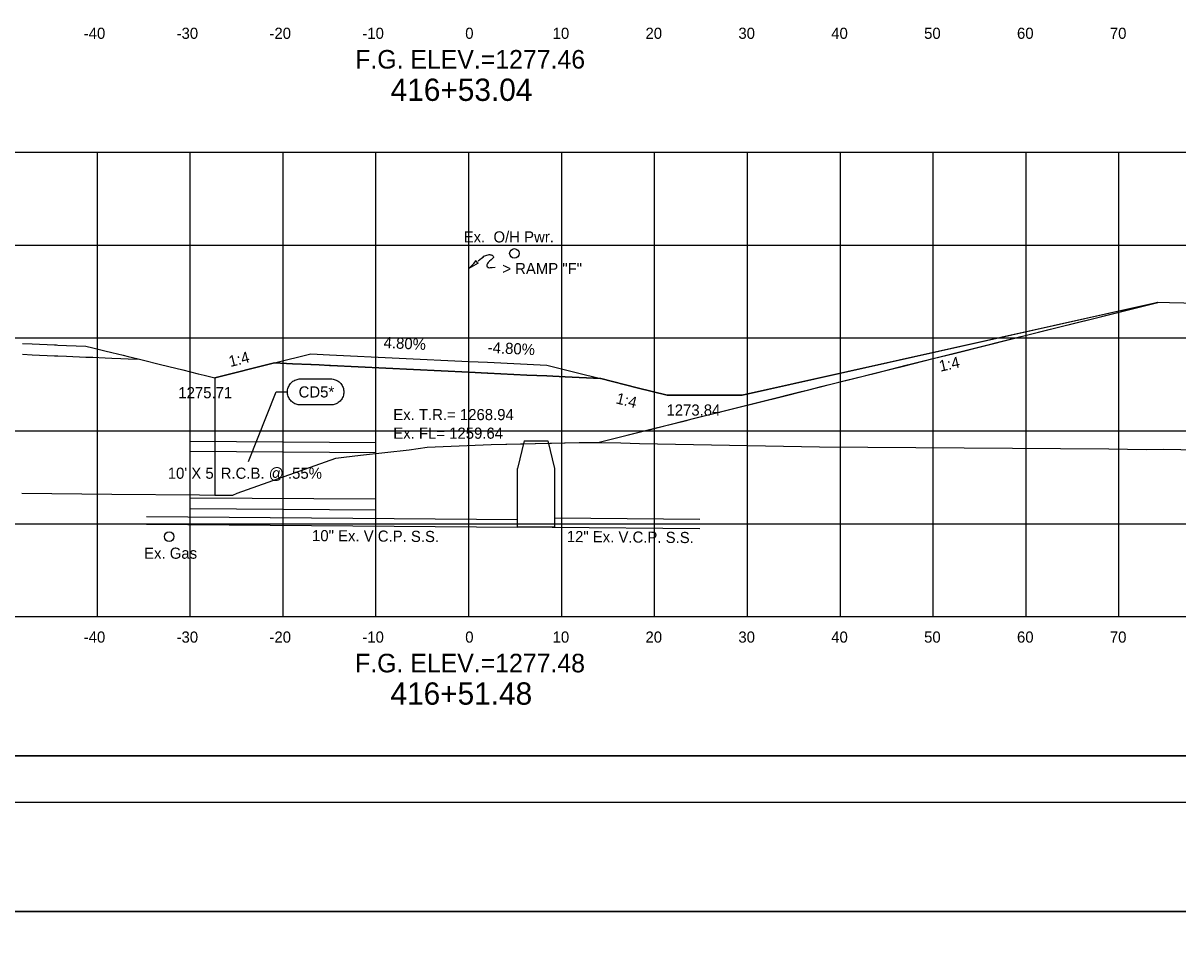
# Model space of a CAD drawing. Extents: x 2148105 to 2149976, y 144169 to 149705.
# Drawn here: x 2148365.3 to 2148489.7, y 148021 to 148120.8 of the extents above; entities that cross this region are included whole.
import ezdxf

# ---------------------------------------------------------------- set-up
doc = ezdxf.new("R2010")
doc.units = 0
for name, color, linetype in [('Bridge M-Header', 7, 'Continuous'), ('Default', 7, 'Continuous'), ('INR_Tracking', 7, 'Continuous'), ('Ph1-PR-Ramp SF3 Rev-Curb', 7, 'Continuous'), ('PH1a-2-RampC', 7, 'Continuous'), ('PH1a-PR-DividingStrip', 7, 'Continuous'), ('PH1a-PR-ServRd', 7, 'Continuous'), ('PH2-PR-Barrier', 7, 'Continuous'), ('PR-ApproachSlab', 7, 'Continuous'), ('PR-CantileverSign', 7, 'Continuous'), ('PR-SHLDR-RMP-H', 7, 'Continuous'), ('PR_Align_Ramp_E', 7, 'Continuous'), ('PR_Align_Ramp_J', 7, 'Continuous'), ('PR_Storm_Channel', 7, 'Continuous'), ('PR_Storm_Conc_Box_PH1B', 7, 'Continuous'), ('PR_Storm_Conc_Pipe', 7, 'Continuous'), ('PR_Storm_Conc_Pipe_PH1B', 7, 'Continuous'), ('PR_Storm_Inlet_CICI_PH1B', 7, 'Continuous'), ('PR_Storm_Junction_Box_PH1A', 7, 'Continuous'), ('PR_Storm_Junction_Box_PH1B', 7, 'Continuous'), ('PR_Storm_MH_PH1B', 7, 'Continuous'), ('PR_Storm_Standard_Median_Drain_PH1B', 7, 'Continuous'), ('PR_Storm_Txt_PH1B', 7, 'Continuous'), ('TopCut', 7, 'Continuous'), ('TOPO_DRAIN_Structure', 7, 'Continuous')]:
    doc.layers.add(name, color=color, linetype=linetype)

# ---------------------------------------------------------------- blocks, each defined once
blk = doc.blocks.new('POINT_DISPLAY')
at = {"layer": 'Default'}
blk.add_line((0, 0), (0, 0), dxfattribs=at)

msp = doc.modelspace()

# ---------------------------------------------------------------- linework, layer by layer
at = {"layer": 'INR_Tracking'}
msp.add_lwpolyline([(2148385.97, 148082.62), (2148392.38, 148084.22), (2148392.41, 148084.23), (2148394.33, 148084.14), (2148396.31, 148084.04), (2148396.32, 148084.04), (2148396.33, 148084.04), (2148397.2, 148084), (2148398.32, 148083.95), (2148398.42, 148083.94), (2148413.32, 148083.22), (2148413.33, 148083.22), (2148415.32, 148083.13), (2148415.35, 148083.13), (2148419.58, 148082.92), (2148421.7, 148082.82), (2148421.71, 148082.82), (2148423.69, 148082.73), (2148423.7, 148082.73), (2148427.48, 148082.54), (2148427.5, 148082.54), (2148427.53, 148082.53), (2148431.45, 148081.55), (2148434.68, 148080.75), (2148442.68, 148080.75), (2148442.69, 148080.75), (2148442.74, 148080.76), (2148487.52, 148090.75)], dxfattribs=at)
at = {"layer": 'Ph1-PR-Ramp SF3 Rev-Curb'}
for points in [[(2148383.32, 148075.8), (2148403.32, 148075.67)], [(2148383.32, 148074.71), (2148403.32, 148074.59)], [(2148383.32, 148069.71), (2148403.32, 148069.59)], [(2148383.32, 148068.55), (2148403.32, 148068.42)]]:
    msp.add_lwpolyline(points, dxfattribs=at)
at = {"layer": 'PH1a-2-RampC'}
msp.add_lwpolyline([(2148395.19, 148082.5), (2148398.46, 148082.5), (2148398.58, 148082.5), (2148398.7, 148082.48), (2148398.82, 148082.45), (2148398.93, 148082.42), (2148399.05, 148082.37), (2148399.16, 148082.31), (2148399.26, 148082.25), (2148399.36, 148082.17), (2148399.45, 148082.09), (2148399.53, 148082), (2148399.6, 148081.9), (2148399.67, 148081.8), (2148399.72, 148081.69), (2148399.77, 148081.58), (2148399.81, 148081.46), (2148399.83, 148081.34), (2148399.85, 148081.22), (2148399.86, 148081.1), (2148399.86, 148081.1), (2148399.85, 148080.98), (2148399.83, 148080.86), (2148399.81, 148080.74), (2148399.77, 148080.62), (2148399.72, 148080.51), (2148399.67, 148080.4), (2148399.6, 148080.3), (2148399.53, 148080.2), (2148399.45, 148080.11), (2148399.36, 148080.03), (2148399.26, 148079.95), (2148399.16, 148079.89), (2148399.05, 148079.83), (2148398.93, 148079.79), (2148398.82, 148079.75), (2148398.7, 148079.72), (2148398.58, 148079.71), (2148398.46, 148079.7), (2148395.19, 148079.7), (2148395.06, 148079.71), (2148394.94, 148079.72), (2148394.82, 148079.75), (2148394.71, 148079.79), (2148394.59, 148079.83), (2148394.49, 148079.89), (2148394.38, 148079.95), (2148394.29, 148080.03), (2148394.2, 148080.11), (2148394.11, 148080.2), (2148394.04, 148080.3), (2148393.97, 148080.4), (2148393.92, 148080.51), (2148393.87, 148080.62), (2148393.83, 148080.74), (2148393.81, 148080.86), (2148393.79, 148080.98), (2148393.79, 148081.1), (2148393.79, 148081.1), (2148393.79, 148081.22), (2148393.81, 148081.34), (2148393.83, 148081.46), (2148393.87, 148081.58), (2148393.92, 148081.69), (2148393.97, 148081.8), (2148394.04, 148081.9), (2148394.11, 148082), (2148394.2, 148082.09), (2148394.29, 148082.17), (2148394.38, 148082.25), (2148394.49, 148082.31), (2148394.59, 148082.37), (2148394.71, 148082.42), (2148394.82, 148082.45), (2148394.94, 148082.48), (2148395.06, 148082.5)], close=True, dxfattribs=at)
msp.add_lwpolyline([(2148389.6, 148073.6), (2148392.59, 148081.1), (2148393.79, 148081.1)], dxfattribs=at)
at = {"layer": 'PH1a-PR-ServRd'}
msp.add_lwpolyline([(2148570.82, 148041.91), (2148255.82, 148041.91), (2148255.82, 148251.91), (2148570.82, 148251.91)], close=True, dxfattribs=at)
at = {"layer": 'PH2-PR-Barrier'}
msp.add_line((2148413.32, 148084.39), (2148413.32, 148094.39), dxfattribs=at)
for points in [[(2148413.32, 148094.39), (2148413.84, 148094.94), (2148414.1, 148095.25), (2148414.18, 148095.08), (2148414.32, 148094.97), (2148413.32, 148094.39)], [(2148414.33, 148095.2), (2148414.69, 148095.49), (2148414.85, 148095.62), (2148414.94, 148095.7), (2148415.04, 148095.75), (2148415.14, 148095.8), (2148415.26, 148095.84), (2148415.39, 148095.87), (2148415.49, 148095.88), (2148415.57, 148095.88), (2148415.65, 148095.87), (2148415.72, 148095.86), (2148415.78, 148095.84), (2148415.83, 148095.82), (2148415.87, 148095.79), (2148415.91, 148095.76), (2148415.95, 148095.72), (2148415.98, 148095.66), (2148415.97, 148095.6), (2148415.96, 148095.57), (2148415.91, 148095.5), (2148415.72, 148095.33), (2148415.53, 148095.17), (2148415.46, 148095.1), (2148415.39, 148095.02), (2148415.33, 148094.93), (2148415.29, 148094.86), (2148415.25, 148094.78), (2148415.25, 148094.7), (2148415.27, 148094.61), (2148415.31, 148094.55), (2148415.36, 148094.51), (2148415.42, 148094.49), (2148415.53, 148094.47), (2148415.66, 148094.48), (2148415.82, 148094.49), (2148416.15, 148094.53)]]:
    msp.add_lwpolyline(points, dxfattribs=at)
at = {"layer": 'PR-ApproachSlab'}
msp.add_lwpolyline([(2148427.19, 148075.65), (2148432.24, 148076.91), (2148432.74, 148077.03), (2148434.95, 148077.59), (2148437.91, 148078.33), (2148438.96, 148078.59), (2148443.54, 148079.74), (2148445.13, 148080.14), (2148449.11, 148081.13), (2148449.92, 148081.34), (2148451.25, 148081.67), (2148454.64, 148082.52), (2148457.31, 148083.18), (2148460.13, 148083.89), (2148463.32, 148084.69), (2148465.57, 148085.25), (2148469.28, 148086.18), (2148473.79, 148087.31), (2148475.19, 148087.66), (2148480.32, 148088.94), (2148481.06, 148089.13), (2148486.78, 148090.56), (2148486.86, 148090.58), (2148487.52, 148090.75), (2148488.76, 148090.73), (2148491.85, 148090.67)], dxfattribs=at)
at = {"layer": 'PR-CantileverSign'}
for q in [(2148418.54, 148072.85), (2148421.81, 148075.85)]:
    msp.add_line((2148419.27, 148075.85), q, dxfattribs=at)
for points in [[(2148421.81, 148075.85), (2148422.54, 148072.85)], [(2148422.54, 148072.85), (2148422.54, 148066.55), (2148420.54, 148066.55), (2148418.54, 148066.55), (2148418.54, 148072.85)]]:
    msp.add_lwpolyline(points, dxfattribs=at)
at = {"layer": 'PR-SHLDR-RMP-H'}
msp.add_lwpolyline([(2148427.19, 148075.65), (2148433.34, 148077.19), (2148434.1, 148077.38), (2148436.76, 148078.04), (2148437.23, 148078.16), (2148440.85, 148079.06), (2148441.85, 148079.31), (2148447.08, 148080.62), (2148449.51, 148081.23), (2148453.85, 148082.32), (2148457.1, 148083.13), (2148460.56, 148084), (2148464.61, 148085.01), (2148467.2, 148085.66), (2148472.04, 148086.87), (2148473.79, 148087.31), (2148479.4, 148088.71), (2148480.32, 148088.94), (2148486.69, 148090.54), (2148486.78, 148090.56), (2148487.52, 148090.75), (2148488.76, 148090.73), (2148491.85, 148090.67)], dxfattribs=at)
at = {"layer": 'PR_Align_Ramp_E'}
for points in [[(2148219.95, 148265.16), (2148579.95, 148265.16), (2148579.95, 148025.16), (2148219.95, 148025.16)], [(2148219.95, 148025.16), (2148579.95, 148025.16), (2148579.95, 147785.16), (2148219.95, 147785.16)]]:
    msp.add_lwpolyline(points, close=True, dxfattribs=at)
at = {"layer": 'PR_Align_Ramp_J'}
msp.add_lwpolyline([(2148236.32, 148256.91), (2148576.32, 148256.91), (2148576.32, 148036.91), (2148236.32, 148036.91)], close=True, dxfattribs=at)
at = {"layer": 'PR_Storm_Channel'}
msp.add_lwpolyline([(2148392.41, 148084.23), (2148396.32, 148085.21), (2148398.32, 148085.11), (2148413.32, 148084.39), (2148415.32, 148084.29), (2148421.71, 148083.99), (2148425.01, 148083.16), (2148427.5, 148082.54)], dxfattribs=at)
at = {"layer": 'PR_Storm_Conc_Box_PH1B'}
for p, q in [((2148263.32, 148106.91), (2148563.32, 148106.91)), ((2148373.32, 148056.91), (2148373.32, 148106.91)), ((2148383.32, 148056.91), (2148383.32, 148106.91)), ((2148393.32, 148056.91), (2148393.32, 148106.91)), ((2148403.32, 148056.91), (2148403.32, 148106.91)), ((2148413.32, 148056.91), (2148413.32, 148106.91)), ((2148423.32, 148056.91), (2148423.32, 148106.91)), ((2148433.32, 148056.91), (2148433.32, 148106.91)), ((2148443.32, 148056.91), (2148443.32, 148106.91)), ((2148453.32, 148056.91), (2148453.32, 148106.91)), ((2148463.32, 148056.91), (2148463.32, 148106.91)), ((2148473.32, 148056.91), (2148473.32, 148106.91)), ((2148483.32, 148056.91), (2148483.32, 148106.91)), ((2148263.32, 148096.91), (2148563.32, 148096.91)), ((2148263.32, 148086.91), (2148563.32, 148086.91)), ((2148263.32, 148076.91), (2148563.32, 148076.91)), ((2148263.32, 148066.91), (2148563.32, 148066.91)), ((2148263.32, 148056.91), (2148563.32, 148056.91))]:
    msp.add_line(p, q, dxfattribs=at)
at = {"layer": 'PR_Storm_Conc_Pipe'}
msp.add_lwpolyline([(2148365.27, 148085.15), (2148366.31, 148085.11), (2148368.69, 148085), (2148368.83, 148085), (2148369.06, 148084.99), (2148370.01, 148084.95), (2148372.09, 148084.86), (2148372.36, 148084.85), (2148372.84, 148084.83), (2148374.15, 148084.77), (2148374.86, 148084.74), (2148375.83, 148084.7), (2148376.62, 148084.66), (2148377.86, 148084.61), (2148380.41, 148083.99), (2148380.6, 148083.94), (2148381.02, 148083.83), (2148382.51, 148083.47), (2148384.19, 148083.06), (2148384.81, 148082.91), (2148385.97, 148082.62)], dxfattribs=at)
at = {"layer": 'PR_Storm_Conc_Pipe_PH1B'}
msp.add_lwpolyline([(2148255.82, 148041.91), (2148570.82, 148041.91), (2148570.82, 148251.91), (2148255.82, 148251.91)], close=True, dxfattribs=at)
msp.add_lwpolyline([(2148255.82, 148041.91), (2148570.82, 148041.91), (2148570.82, 148251.91), (2148255.82, 148251.91)], close=True, dxfattribs=at)
at = {"layer": 'PR_Storm_Inlet_CICI_PH1B'}
msp.add_lwpolyline([(2148365.17, 148070.2), (2148374.86, 148070.1), (2148384.31, 148070.01), (2148387.92, 148070), (2148388.39, 148070.21), (2148399.01, 148073.97), (2148399.85, 148074.07), (2148401.67, 148074.29), (2148406.89, 148074.87), (2148408.83, 148075.17), (2148415.73, 148075.43), (2148425.21, 148075.66), (2148429.7, 148075.63), (2148431.71, 148075.56), (2148451.07, 148075.18), (2148482.23, 148074.96), (2148486.25, 148074.92), (2148488.16, 148074.93), (2148493.6, 148074.82)], dxfattribs=at)
at = {"layer": 'PR_Storm_Junction_Box_PH1A'}
for centre in [(2148418.23, 148096.01), (2148381.05, 148065.52)]:
    msp.add_circle(centre, 0.516, dxfattribs=at)
at = {"layer": 'PR_Storm_Standard_Median_Drain_PH1B'}
msp.add_line((2148263.32, 148056.91), (2148563.32, 148056.91), dxfattribs=at)
at = {"layer": 'PR_Storm_Txt_PH1B'}
msp.add_lwpolyline([(2148365.27, 148086.32), (2148366.31, 148086.27), (2148368.69, 148086.17), (2148368.92, 148086.16), (2148369.06, 148086.15), (2148370.01, 148086.11), (2148372.09, 148086.02), (2148372.84, 148085.84), (2148374.14, 148085.52), (2148374.86, 148085.35), (2148376.08, 148085.05), (2148376.62, 148084.91), (2148377.11, 148084.79), (2148377.86, 148084.61)], dxfattribs=at)
at = {"layer": 'TopCut'}
msp.add_lwpolyline([(2148385.97, 148082.62), (2148385.97, 148070), (2148387.92, 148070), (2148388.39, 148070.21), (2148399.01, 148073.97), (2148399.85, 148074.07), (2148401.67, 148074.29), (2148406.89, 148074.87), (2148408.83, 148075.17), (2148415.73, 148075.43), (2148419.08, 148075.51), (2148420.5, 148075.55), (2148422.22, 148075.59), (2148425.21, 148075.66), (2148427.15, 148075.65), (2148427.19, 148075.65), (2148433.34, 148077.19), (2148434.1, 148077.38), (2148436.76, 148078.04), (2148437.23, 148078.16), (2148440.85, 148079.06), (2148441.85, 148079.31), (2148447.08, 148080.62), (2148449.51, 148081.23), (2148453.85, 148082.32), (2148457.1, 148083.13), (2148460.56, 148084), (2148464.61, 148085.01), (2148467.2, 148085.66), (2148472.04, 148086.87), (2148473.79, 148087.31), (2148479.4, 148088.71), (2148480.32, 148088.94), (2148486.69, 148090.54), (2148486.78, 148090.56), (2148487.51, 148090.74), (2148442.74, 148080.76), (2148442.69, 148080.75), (2148442.68, 148080.75), (2148434.68, 148080.75), (2148431.45, 148081.55), (2148427.53, 148082.53), (2148427.5, 148082.54), (2148427.48, 148082.54), (2148423.7, 148082.73), (2148423.69, 148082.73), (2148421.71, 148082.82), (2148421.7, 148082.82), (2148419.58, 148082.92), (2148415.35, 148083.13), (2148415.32, 148083.13), (2148413.33, 148083.22), (2148413.32, 148083.22), (2148398.42, 148083.94), (2148398.32, 148083.95), (2148397.2, 148084), (2148396.33, 148084.04), (2148396.32, 148084.04), (2148396.31, 148084.04), (2148394.33, 148084.14), (2148392.41, 148084.23), (2148392.38, 148084.22)], close=True, dxfattribs=at)
at = {"layer": 'TOPO_DRAIN_Structure'}
for p, q in [((2148378.61, 148067.7), (2148418.6, 148067.38)), ((2148422.54, 148067.54), (2148438.18, 148067.41)), ((2148378.61, 148066.86), (2148418.6, 148066.55)), ((2148422.29, 148066.55), (2148438.18, 148066.41))]:
    msp.add_line(p, q, dxfattribs=at)

# ---------------------------------------------------------------- block references
at = {"layer": 'PR_Storm_Conc_Pipe_PH1B', "xscale": 10, "yscale": 10}
for p in [(2148398.32, 148085.11), (2148398.32, 148085.11), (2148415.32, 148084.29), (2148415.32, 148084.29), (2148421.71, 148083.99), (2148421.71, 148083.99)]:
    msp.add_blockref('POINT_DISPLAY', p, dxfattribs=at)

# ---------------------------------------------------------------- texts
at = {"layer": 'Bridge M-Header'}
for s, p in [('4.80%', (2148404.12, 148085.83)), ('-4.80%', (2148415.33, 148085.3))]:
    msp.add_text(s, height=1.2, rotation=357.2505, dxfattribs=at).set_placement(p)
at = {"layer": 'PH1a-2-RampC'}
for s, p in [('1275.71', (2148382.04, 148080.42)), ('CD5*', (2148394.99, 148080.5)), ('1273.84', (2148434.6, 148078.55)), ("10' X 5' R.C.B. @ .55%", (2148380.9, 148071.75))]:
    msp.add_text(s, height=1.2, dxfattribs=at).set_placement(p)
at = {"layer": 'PH1a-PR-DividingStrip'}
for rotation, p in [(14.0333, (2148387.63, 148083.77)), (12.5747, (2148464.09, 148083.27)), (345.965, (2148429.08, 148079.88))]:
    msp.add_text('1:4', height=1.2, rotation=rotation, dxfattribs=at).set_placement(p)
at = {"layer": 'PH2-PR-Barrier'}
msp.add_text('> RAMP "F"', height=1.2, rotation=360, dxfattribs=at).set_placement((2148416.92, 148093.78))
at = {"layer": 'PR_Storm_Junction_Box_PH1A'}
for s, rotation, p in [('Ex.  O/H Pwr.', 360, (2148412.76, 148097.19)), ('10" Ex. V.C.P. S.S.', 359.5461, (2148396.43, 148065.04)), ('12" Ex. V.C.P. S.S.', 359.5047, (2148423.86, 148064.94)), ('Ex. Gas', 360, (2148378.35, 148063.14))]:
    msp.add_text(s, height=1.2, rotation=rotation, dxfattribs=at).set_placement(p)
for s, p in [('Ex. T.R.= 1268.94', (2148405.18, 148078.06)), ('Ex. FL= 1259.64', (2148405.18, 148076.06))]:
    msp.add_text(s, height=1.2, dxfattribs=at).set_placement(p)
at = {"layer": 'PR_Storm_Junction_Box_PH1B'}
for s, p in [('416+53.04', (2148404.9, 148112.43)), ('416+51.48', (2148404.88, 148047.43))]:
    msp.add_text(s, height=2.4, dxfattribs=at).set_placement(p)
at = {"layer": 'PR_Storm_MH_PH1B'}
for s, height, p in [('-40', 1.2, (2148371.85, 148119.11)), ('-30', 1.2, (2148381.85, 148119.11)), ('-20', 1.2, (2148391.85, 148119.11)), ('-10', 1.2, (2148401.85, 148119.11)), ('0', 1.2, (2148412.93, 148119.11)), ('10', 1.2, (2148422.34, 148119.11)), ('20', 1.2, (2148432.34, 148119.11)), ('30', 1.2, (2148442.34, 148119.11)), ('40', 1.2, (2148452.34, 148119.11)), ('50', 1.2, (2148462.34, 148119.11)), ('60', 1.2, (2148472.34, 148119.11)), ('70', 1.2, (2148482.34, 148119.11)), ('F.G. ELEV.=1277.46', 2, (2148401.08, 148115.91)), ('-40', 1.2, (2148371.85, 148054.11)), ('-30', 1.2, (2148381.85, 148054.11)), ('-20', 1.2, (2148391.85, 148054.11)), ('-10', 1.2, (2148401.85, 148054.11)), ('0', 1.2, (2148412.93, 148054.11)), ('10', 1.2, (2148422.34, 148054.11)), ('20', 1.2, (2148432.34, 148054.11)), ('30', 1.2, (2148442.34, 148054.11)), ('40', 1.2, (2148452.34, 148054.11)), ('50', 1.2, (2148462.34, 148054.11)), ('60', 1.2, (2148472.34, 148054.11)), ('70', 1.2, (2148482.34, 148054.11)), ('F.G. ELEV.=1277.48', 2, (2148401.07, 148050.91))]:
    msp.add_text(s, height=height, dxfattribs=at).set_placement(p)

doc.saveas('drawing.dxf')
